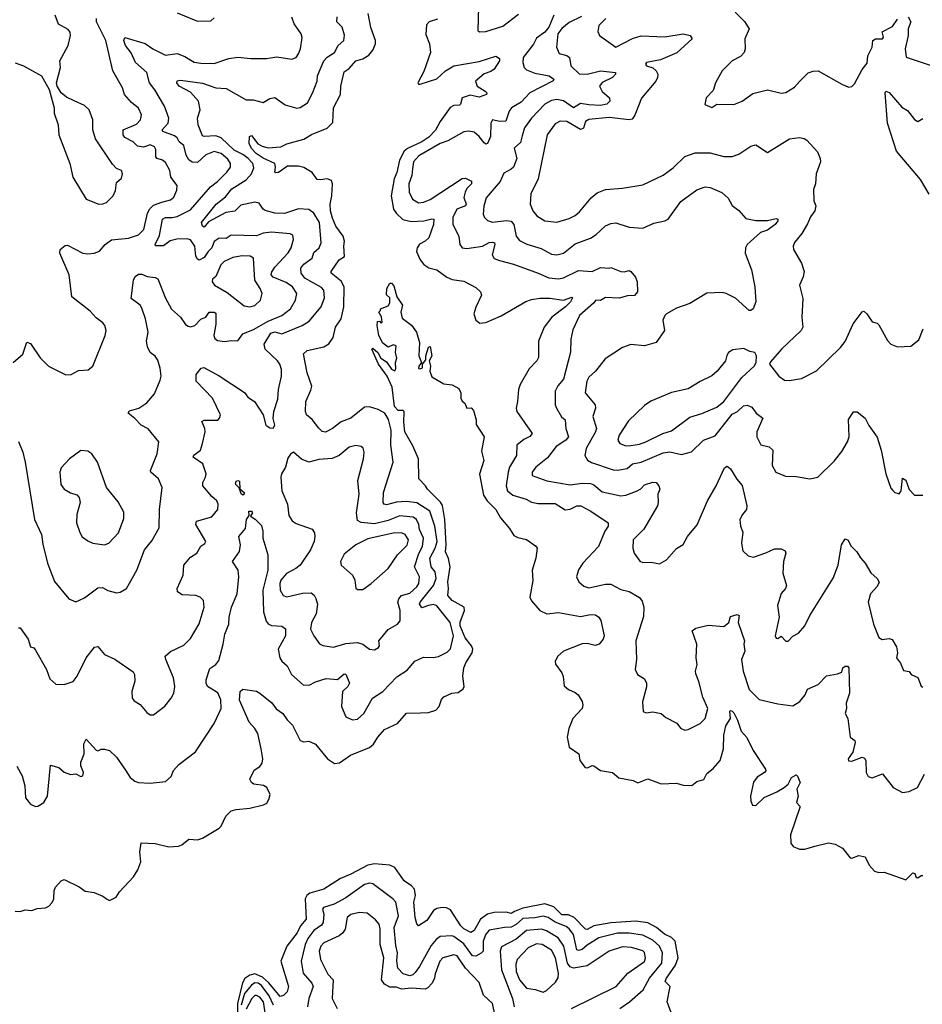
# Model space of a CAD drawing. Extents: x 1690054 to 1842981, y 782881 to 914114.
# Tile 327 of 656: x 1728112 to 1733462, y 885110 to 890949. Entities that reach past the tile are written whole.
import ezdxf

# ---------------------------------------------------------------- set-up
doc = ezdxf.new("R2010")
doc.units = 0

msp = doc.modelspace()

# ---------------------------------------------------------------- linework, layer by layer
at = {"layer": '0CON10XD'}
for points in [[(1730831.5, 891025), (1730827.5, 890885), (1730837, 890877), (1730875, 890878.6), (1730975, 890910), (1731068.7, 890981.3)], [(1728085, 890693.3), (1728134.4, 890674.4), (1728241.2, 890615), (1728286.7, 890535), (1728316.2, 890425), (1728316.2, 890395), (1728339.2, 890325), (1728344, 890265), (1728408.8, 890095), (1728426.7, 890015), (1728506.7, 889885), (1728580, 889855), (1728605, 889855.8), (1728625.5, 889864.5), (1728666.2, 889905), (1728679.2, 889935), (1728686.1, 889983.9), (1728715, 890008), (1728722, 890035), (1728715, 890054.4), (1728685, 890066), (1728662.1, 890092.1), (1728561.7, 890241.7), (1728544.5, 890294.5), (1728545.6, 890355), (1728524.3, 890415), (1728495, 890440.6), (1728435, 890468.1), (1728388.6, 890488.6), (1728356.7, 890515), (1728334.3, 890554.3), (1728330.8, 890575), (1728354.2, 890665), (1728349.4, 890705), (1728398.9, 890795), (1728412.9, 890855), (1728410.8, 890875), (1728399.7, 890889.7), (1728341.5, 890921.5), (1728322.5, 890975)], [(1728930.5, 888930.5), (1728915, 888954), (1728885.4, 888975.4), (1728868.7, 889008.7), (1728863.3, 889043.3), (1728872.5, 889095), (1728857.1, 889175), (1728835, 889238), (1728825, 889256.7), (1728773.1, 889295), (1728785.7, 889405), (1728795.7, 889425), (1728815, 889438.9), (1728835, 889439.5), (1728866.7, 889426.7), (1728915, 889420), (1728931.1, 889411.1), (1728976.8, 889296.8), (1729011.9, 889231.9), (1729065, 889183.7), (1729095, 889142.1), (1729110.4, 889130.4), (1729125, 889126.9), (1729149.4, 889135), (1729185, 889173.3), (1729215, 889185.6), (1729235, 889213.3), (1729265, 889214.6), (1729275, 889209.1), (1729273.4, 889143.4), (1729262.3, 889075), (1729268.3, 889058.3), (1729285, 889046.5), (1729325, 889040.5), (1729365, 889046.9), (1729405, 889044.3), (1729435, 889086.4), (1729498.1, 889111.9), (1729585, 889160.8), (1729665.5, 889195), (1729716.4, 889235), (1729746.4, 889285), (1729753.6, 889325), (1729729.6, 889365), (1729690.6, 889390.6), (1729615, 889421.6), (1729602.7, 889435), (1729606.9, 889453.1), (1729625, 889482.1), (1729703, 889567), (1729721.5, 889595), (1729734.4, 889645), (1729731.7, 889671.7), (1729715, 889678.5), (1729605, 889689.3), (1729555, 889682.9), (1729515, 889667.3), (1729365, 889670), (1729335, 889650.5), (1729295, 889653.1), (1729265, 889632.5), (1729250.3, 889595), (1729229.4, 889575), (1729205, 889537.5), (1729175, 889522.7), (1729165, 889528.1), (1729155.8, 889545.8), (1729149, 889605), (1729125, 889643.8), (1729105, 889649.3), (1729043.3, 889646.7), (1729002.8, 889637.2), (1728965, 889607), (1728917.3, 889607.3), (1728915.6, 889615.6), (1728941, 889669), (1728957.9, 889765), (1728975, 889776.5), (1729015, 889774.7), (1729045, 889781.4), (1729125, 889820.5), (1729242.7, 889957.3), (1729285, 889988.5), (1729340, 890045), (1729360.8, 890075), (1729362.2, 890095), (1729345, 890120.9), (1729305, 890154.2), (1729265, 890166.8), (1729215, 890146.6), (1729165, 890100.8), (1729135, 890104.2), (1729115, 890118.5), (1729097.6, 890145), (1729085, 890203.1), (1729057.8, 890225), (1729045, 890247.8), (1729029.2, 890259.2), (1728959.2, 890285), (1728955.7, 890295), (1728992, 890335), (1728996.4, 890365), (1728970.6, 890435), (1728913.4, 890533.4), (1728880.7, 890575), (1728865, 890635.5), (1728798.8, 890695), (1728772.8, 890752.8), (1728738.9, 890795), (1728729.5, 890825), (1728735, 890843.8), (1728855, 890806.9), (1728901.4, 890775), (1728975, 890739.2), (1729045, 890748.2), (1729090.7, 890730.7), (1729145, 890697.5), (1729185, 890690), (1729265, 890689.5), (1729351.5, 890718.5), (1729405, 890725.8), (1729482.2, 890717.8), (1729575, 890717.8), (1729635, 890727.8), (1729725, 890713.6), (1729750, 890725), (1729764.5, 890745.5), (1729775.6, 890775), (1729787, 890843), (1729779.2, 890865), (1729738.6, 890925), (1729725, 890963.3)], [(1728738, 886498), (1728767.5, 886455), (1728795, 886433.1), (1728815, 886425.7), (1728885, 886421.5), (1728975, 886432.1), (1729008.8, 886461.2), (1729023, 886497), (1729055, 886532), (1729153.7, 886606.3), (1729265.4, 886774.6), (1729305.7, 886864.3), (1729304.4, 886915), (1729286.4, 886956.4), (1729225.4, 886995), (1729216.9, 887015), (1729216.8, 887035), (1729238.9, 887101.1), (1729275, 887125.5), (1729291.3, 887148.7), (1729318.5, 887245), (1729327.7, 887305), (1729352.3, 887365), (1729353.5, 887405), (1729366.7, 887465), (1729400.5, 887545), (1729410.5, 887645), (1729406.9, 887685), (1729373.3, 887735), (1729414.1, 887795), (1729421.1, 887835), (1729411.4, 887885), (1729449.5, 887930.5), (1729455.6, 887984.4), (1729471.7, 888008.3), (1729470, 888035), (1729486.7, 888035), (1729492.5, 888025), (1729480, 888005), (1729507.7, 887987.7), (1729545, 887950), (1729553.1, 887915), (1729553.2, 887873.2), (1729583.1, 887775), (1729581.7, 887685), (1729552.5, 887565), (1729556.4, 887436.4), (1729572.9, 887382.9), (1729585.3, 887365.3), (1729605, 887356.1), (1729665, 887353.3), (1729686.4, 887336.4), (1729687.1, 887295), (1729644.6, 887215), (1729654.5, 887165), (1729665.6, 887145), (1729697.7, 887117.7), (1729722.2, 887065), (1729792, 887005), (1729827.6, 887002.4), (1729865, 887023.1), (1729927.4, 887042.6), (1729995, 887035.4), (1730035, 887068.9), (1730045, 887067.5), (1730066.2, 887015), (1730056, 886994), (1730024.4, 886965), (1730019.6, 886875), (1730045, 886814.2), (1730085, 886797.1), (1730115, 886801.4), (1730151.1, 886835), (1730203.1, 886925), (1730264.2, 886965), (1730347.7, 887052.3), (1730408.8, 887091.2), (1730454.5, 887145.5), (1730505, 887168.5), (1730563.7, 887166.3), (1730595, 887171.9), (1730645, 887198.9), (1730665, 887217.5), (1730682.3, 887295), (1730662.7, 887375), (1730585, 887472.8), (1730565, 887480), (1730534.2, 887475.8), (1730495, 887460.5), (1730482.4, 887485), (1730484.7, 887495), (1730565, 887593.3), (1730580.8, 887635), (1730574.8, 887675), (1730551, 887705), (1730542.8, 887755), (1730575.2, 887815), (1730586, 887854), (1730571.8, 887945), (1730543.1, 888035), (1730465, 888083.2), (1730405, 888091.8), (1730345, 888087), (1730285, 888072.5), (1730272.5, 888075), (1730265.6, 888085), (1730268.9, 888145), (1730326.2, 888325), (1730311.8, 888425), (1730312.7, 888515), (1730297, 888577), (1730275.6, 888615), (1730236.6, 888636.6), (1730185, 888653.5), (1730155, 888650.6), (1730073.6, 888586.4), (1730016.9, 888563.1), (1729965, 888523.5), (1729925, 888503.1), (1729905, 888507.5), (1729885, 888525.7), (1729845, 888577.1), (1729811.2, 888605), (1729805.6, 888625.6), (1729807.3, 888685), (1729838.3, 888751.7), (1729842.5, 888775), (1729815.4, 888855), (1729793.1, 888966.9), (1729815, 888987.1), (1729915, 889008.9), (1729945, 889025.7), (1729968.9, 889065), (1729984.5, 889125), (1730016.4, 889175), (1730032.2, 889245), (1730035.9, 889365), (1730017.6, 889397.6), (1729958.9, 889445), (1729958.1, 889455), (1730005, 889524), (1730036.2, 889543.8), (1730034, 889605), (1730036.4, 889635), (1730029.2, 889665), (1729985.8, 889725), (1729965, 889771.1), (1729954.4, 889815), (1729952.2, 889855), (1729961.8, 889905), (1729965.5, 889975), (1729959.2, 889995), (1729935, 890004.5), (1729895, 889998.2), (1729875, 890001.8), (1729845, 890042.1), (1729795, 890071.3), (1729765, 890081), (1729700.1, 890079.9), (1729645, 890043.3), (1729630.6, 890040.6), (1729624.2, 890045), (1729628.5, 890075), (1729624.3, 890095), (1729555, 890127.7), (1729514.2, 890155), (1729485.4, 890185), (1729472.9, 890215), (1729474.3, 890255.7), (1729485, 890261.2), (1729522.7, 890212.7), (1729548, 890198), (1729585, 890189.1), (1729658.8, 890195), (1729695, 890211.5), (1729795, 890240.4), (1729842.2, 890267.8), (1729935, 890305.7), (1729968.3, 890338.3), (1729971.9, 890425), (1730014.3, 890505), (1730014.7, 890555), (1730035, 890640), (1730065, 890660), (1730105, 890705.4), (1730145, 890716.9), (1730182, 890738), (1730205, 890767.5), (1730221.1, 890805), (1730220, 890825), (1730192.6, 890902.6), (1730178.2, 890985)], [(1729085, 887713.8), (1729125, 887762), (1729161.2, 887785), (1729185, 887827.5), (1729208.3, 887841.7), (1729216, 887855), (1729156.7, 887955), (1729160.4, 887975), (1729249.8, 888000.2), (1729287.1, 888045), (1729287.5, 888075), (1729280.8, 888095), (1729250.7, 888120.7), (1729198.2, 888185), (1729197.5, 888205), (1729213.1, 888235), (1729216.1, 888255), (1729196.8, 888315), (1729139.4, 888355), (1729144.2, 888365.8), (1729183.5, 888395), (1729194.4, 888435), (1729210.4, 888505), (1729208.9, 888525), (1729192, 888565), (1729205.8, 888574.2), (1729285.8, 888574.2), (1729296.7, 888585), (1729301.2, 888605), (1729255.3, 888705.3), (1729158, 888805), (1729157.5, 888845), (1729187, 888883), (1729203.6, 888886.4), (1729295, 888836.2), (1729445, 888738.9), (1729465, 888709.5), (1729503.9, 888683.9), (1729554.5, 888605), (1729570.8, 888545), (1729595, 888528), (1729615, 888526.7), (1729623.8, 888545), (1729614.2, 888584.2), (1729617.8, 888625), (1729642.4, 888697.6), (1729645.6, 888755), (1729663.1, 888835), (1729663.1, 888875), (1729653.3, 888905), (1729638.9, 888925), (1729567.1, 888995), (1729560, 889025), (1729600.1, 889089.9), (1729625, 889096.7), (1729665, 889086.2), (1729785.7, 889134.3), (1729828.2, 889161.8), (1729898.5, 889245), (1729918.3, 889298.3), (1729913.8, 889345), (1729900.2, 889360.2), (1729802.3, 889415), (1729779.5, 889445), (1729778.1, 889475), (1729795, 889499.4), (1729844.6, 889535), (1729855, 889568.9), (1729887.1, 889595), (1729898.5, 889625), (1729888.1, 889745), (1729855, 889801.1), (1729825, 889822.7), (1729765, 889826.6), (1729680.8, 889799.2), (1729625, 889801.5), (1729567, 889817), (1729554.2, 889825), (1729531.3, 889861.3), (1729506.1, 889866.1), (1729422, 889848), (1729386.2, 889813.8), (1729334.6, 889805.4), (1729230.5, 889749.5), (1729205, 889718), (1729194.5, 889725), (1729189.4, 889745), (1729275.4, 889855), (1729331.4, 889898.6), (1729369.6, 889945), (1729455, 889999.7), (1729485.9, 890035), (1729499.3, 890069.3), (1729494.1, 890095), (1729465.3, 890125), (1729435, 890148.7), (1729382.2, 890175), (1729305, 890248.6), (1729275, 890259.3), (1729205.5, 890255.5), (1729195, 890260), (1729168.9, 890325), (1729165.6, 890365), (1729180.8, 890415), (1729170.9, 890465), (1729125, 890518.9), (1729056.7, 890555), (1729043.5, 890575), (1729044.4, 890585.6), (1729065, 890589.4), (1729195, 890572.9), (1729275, 890545.3), (1729335, 890540.9), (1729455, 890473.6), (1729495, 890473.5), (1729555, 890457.5), (1729595, 890480.8), (1729625, 890487.5), (1729685, 890444), (1729754.4, 890424.4), (1729775, 890427.1), (1729817.1, 890455), (1729848, 890512), (1729874.3, 890585), (1729877.5, 890615), (1729914.7, 890705), (1729933.8, 890726.2), (1729977.8, 890755), (1730000, 890795), (1730032.2, 890825), (1730037, 890857), (1730022.9, 890905), (1729991.6, 890935), (1729993.6, 890965)], [(1729045, 890990), (1729165, 890940.8), (1729245, 890942.5), (1729265, 890960)], [(1731277.5, 890975), (1731247.6, 890905), (1731224.7, 890875.3), (1731175, 890838.2), (1731156.9, 890803.1), (1731096.9, 890725), (1731093.7, 890695), (1731101.3, 890665), (1731115, 890650.4), (1731165, 890631.2), (1731250, 890615), (1731277.5, 890595), (1731274.2, 890585.8), (1731135.9, 890514.1), (1731085, 890459.7), (1731026.4, 890425), (1731013.7, 890406.3), (1730993.9, 890346.1), (1730955, 890344), (1730915, 890354), (1730905.4, 890334.6), (1730901.5, 890255), (1730885, 890213.8), (1730875, 890210), (1730865, 890218.1), (1730835.7, 890255.7), (1730805, 890280.7), (1730775, 890287.5), (1730745, 890283.8), (1730649.9, 890230.1), (1730605, 890214.1), (1730478.3, 890141.7), (1730445.3, 890105), (1730440.4, 890065), (1730435.2, 890025), (1730419.2, 889975), (1730420.7, 889925), (1730440.5, 889885), (1730475, 889863.4), (1730505, 889865.9), (1730545, 889881.6), (1730735, 890007.1), (1730755, 890008.5), (1730790.7, 889990.7), (1730790.3, 889975), (1730763.1, 889946.9), (1730752.6, 889925), (1730745.3, 889894.7), (1730757.3, 889855), (1730754.8, 889845.2), (1730702.8, 889825), (1730678.7, 889775), (1730679.6, 889735), (1730715.4, 889665), (1730720.6, 889615), (1730734, 889595), (1730761.8, 889591.8), (1730855, 889604.7), (1730895, 889627.7), (1730915, 889630), (1730925.5, 889625.5), (1730928.9, 889615), (1730913.3, 889555), (1730925, 889533.3), (1730955, 889520), (1731039.5, 889499.5), (1731185.9, 889445.9), (1731247.8, 889417.8), (1731305, 889411.1), (1731335, 889418.8), (1731425, 889462.3), (1731505, 889456.2), (1731555, 889478.2), (1731605.6, 889474.4), (1731615, 889480), (1731675, 889454.5), (1731695, 889452.7), (1731725, 889460.4), (1731735, 889455.4), (1731761.8, 889421.8), (1731771.9, 889395), (1731773.6, 889335), (1731756.9, 889313.1), (1731715, 889311.8), (1731665, 889296.7), (1731585, 889300.9), (1731555, 889284.3), (1731526, 889286), (1731512.7, 889267.3), (1731429.4, 889195), (1731389.8, 889110.2), (1731379.6, 889055), (1731376.9, 888976.9), (1731335, 888816.2), (1731302.3, 888777.7), (1731286.5, 888745), (1731286.7, 888665), (1731294.6, 888644.6), (1731323.1, 888593.1), (1731345.5, 888575), (1731348.9, 888525), (1731364.4, 888475), (1731349.4, 888455), (1731292, 888418), (1731239.9, 888350.1), (1731171.1, 888295), (1731150, 888265), (1731148.8, 888245), (1731236.7, 888215), (1731375, 888189.7), (1731445, 888200.9), (1731495, 888198.4), (1731515, 888190), (1731565, 888149.3), (1731675, 888126.1), (1731705, 888129.6), (1731768, 888152), (1731793.1, 888166.9), (1731815, 888191.2), (1731865, 888206.6), (1731884.7, 888204.7), (1731900.5, 888185), (1731905.6, 888165), (1731893.5, 888135), (1731897.3, 888085), (1731893.1, 888065), (1731811.8, 887928.2), (1731771.1, 887888.9), (1731747.5, 887865), (1731746, 887815), (1731754.3, 887784.3), (1731788.3, 887738.3), (1731805, 887730.8), (1731855, 887732.5), (1731905, 887722), (1731946.7, 887745), (1732005, 887812), (1732045, 887836.2), (1732070, 887885), (1732127.4, 887952.6), (1732188.2, 888095), (1732240.4, 888185), (1732288.8, 888291.2), (1732305, 888301.2), (1732325, 888286.2), (1732363.6, 888223.6), (1732395, 888186.2), (1732421.5, 888065), (1732420, 888045), (1732395.5, 888015), (1732381.2, 887985), (1732384.4, 887945), (1732399.1, 887909.1), (1732389.4, 887845), (1732398.5, 887798.5), (1732429.7, 887769.7), (1732462.2, 887762.2), (1732535, 887786.2), (1732585, 887810.5)], [(1731442.4, 890967.6), (1731368.9, 890931.1), (1731325, 890897.1), (1731301.8, 890865), (1731292.7, 890785), (1731308.8, 890748.8), (1731355, 890736.2), (1731370.5, 890725), (1731379.2, 890675), (1731428, 890628), (1731475, 890624.8), (1731555, 890644.7), (1731643.8, 890635), (1731642.9, 890625), (1731625.5, 890605), (1731563.4, 890576.6), (1731547.7, 890555), (1731565, 890522.9), (1731607.1, 890485), (1731610.6, 890465), (1731592.9, 890447.1), (1731555, 890440), (1731485, 890443.3), (1731435, 890452.6), (1731395, 890426), (1731335, 890466.8), (1731295, 890475.2), (1731265, 890470), (1731225, 890447.2), (1731146.2, 890365), (1731103.6, 890306.4), (1731089.5, 890259.5)], [(1732353.6, 890993.6), (1732408.3, 890938.3), (1732435.8, 890895), (1732410, 890835), (1732412, 890775), (1732406, 890755), (1732385, 890730.8), (1732335, 890704), (1732275.5, 890644.5), (1732235.8, 890575), (1732222, 890528), (1732180, 890485), (1732172.5, 890445), (1732215, 890427.5), (1732245, 890446.7), (1732345, 890445.8), (1732393.3, 890465), (1732458.3, 890511.7), (1732543.6, 890533.6), (1732625, 890513.3), (1732653, 890517), (1732705, 890548.8), (1732735.5, 890584.5), (1732785, 890632.5), (1732815, 890644.2), (1732845, 890645.8), (1732985.7, 890565.7), (1733025, 890549.2), (1733045, 890552), (1733060.9, 890569.1), (1733105, 890652.5), (1733135, 890690), (1733138.5, 890735), (1733165.5, 890785), (1733168.5, 890825), (1733185, 890834.7), (1733226.2, 890835), (1733232.9, 890845), (1733225, 890876.2), (1733285, 890907.5), (1733315, 890952.5)], [(1733379.2, 890965), (1733393.1, 890935), (1733378.8, 890895), (1733378.8, 890855), (1733361.1, 890775), (1733366.4, 890726.4), (1733520, 890675)], [(1728953.4, 889866.6), (1729005, 889880.8), (1729024.7, 889895.3), (1729042.4, 889937.6), (1729044.4, 889965), (1729007.5, 890015), (1729002.5, 890055), (1728975, 890101.9), (1728957.5, 890115), (1728925.8, 890125), (1728918.2, 890135), (1728918.5, 890178.5), (1728911.1, 890195), (1728885, 890206.3), (1728845, 890193.2), (1728809.3, 890199.3), (1728783.7, 890223.7), (1728735, 890250.8), (1728724.1, 890265), (1728724.8, 890295.2), (1728805, 890329.6), (1728827.5, 890355), (1728834.4, 890385), (1728815, 890424.4), (1728775, 890457.8), (1728732.5, 890505), (1728720.5, 890545), (1728664.5, 890644.5), (1728622.5, 890825), (1728566.6, 890935), (1728566.8, 890955)], [(1730587.7, 890952.3), (1730538.1, 890935), (1730522.8, 890917.2), (1730520.1, 890860.1), (1730541.1, 890805), (1730547.5, 890755), (1730507.7, 890642.3), (1730471.4, 890575), (1730475, 890566.7), (1730486, 890566), (1730585, 890597.1), (1730635, 890646), (1730685, 890674), (1730835, 890701.5), (1730935, 890731.4), (1730955, 890717.8), (1730956.4, 890705), (1730924.6, 890655), (1730905, 890641.2), (1730865, 890626.9), (1730814.3, 890585), (1730823.8, 890553.8), (1730871.2, 890525), (1730881.2, 890515), (1730878, 890505), (1730835, 890489.2), (1730781.1, 890501.1), (1730733.8, 890486.2), (1730725, 890447.5), (1730718.5, 890441.5), (1730685, 890438.9), (1730662.8, 890427.2), (1730604.5, 890345.5), (1730576.3, 890293.7), (1730537.3, 890252.7), (1730495, 890224), (1730409.7, 890185), (1730391.2, 890168.8), (1730363.7, 890115), (1730346.8, 890043.2), (1730330.5, 890005), (1730313.5, 889905), (1730328.1, 889825), (1730345, 889799.6), (1730383.6, 889763.6), (1730435, 889752.6), (1730507.5, 889755), (1730555, 889768.6), (1730566, 889765), (1730565, 889733.3), (1730537.5, 889655), (1730515.6, 889635), (1730482.3, 889617.7), (1730467.6, 889595), (1730464.2, 889574.3), (1730485.5, 889525), (1730507.3, 889497.3), (1730537.4, 889477.4), (1730585, 889464.4), (1730642.7, 889422.7), (1730675, 889408.6), (1730745, 889398.6), (1730815, 889361.4), (1730844, 889335), (1730849.2, 889315), (1730815, 889243.3), (1730804.3, 889205), (1730815, 889167.5), (1730839.3, 889149.3), (1730875, 889153.1), (1730965, 889192.1), (1731112.6, 889277.4), (1731145, 889290), (1731195, 889298), (1731255, 889297.1), (1731335, 889285.9), (1731385, 889302.5), (1731388.8, 889298.8), (1731376.9, 889275), (1731347.5, 889245), (1731266, 889185), (1731220, 889125), (1731186.8, 889043.2), (1731187.8, 888945), (1731177.1, 888925), (1731131.6, 888878.4), (1731078.6, 888785), (1731067.5, 888755), (1731063.3, 888685), (1731054.5, 888645), (1731058.5, 888625), (1731149.4, 888495), (1731135, 888477.8), (1731100.6, 888459.4), (1731057.8, 888425), (1731057.5, 888365), (1731015.9, 888295), (1731006.3, 888265), (1730994.6, 888185), (1731003.8, 888155), (1731035, 888128.2), (1731114.2, 888105), (1731145, 888086.8), (1731185, 888078.9), (1731285, 888079.1), (1731345, 888041.8), (1731375, 888047.1), (1731415, 888066.2), (1731438.8, 888065), (1731497.1, 888035), (1731600.8, 887965), (1731599.5, 887945), (1731579.5, 887915), (1731543.3, 887825), (1731448.9, 887725), (1731423.7, 887686.3), (1731412.5, 887645), (1731425.5, 887615.5), (1731455, 887589.4), (1731485, 887580.5), (1731585, 887601.5), (1731615, 887600.8), (1731675, 887569.6), (1731725, 887558.5), (1731785, 887521.4), (1731801.4, 887501.4), (1731812.1, 887465), (1731810.2, 887409.8), (1731763.6, 887265), (1731768.6, 887155), (1731760, 887095), (1731774.2, 887065), (1731815, 887040.5), (1731828, 887015), (1731827.3, 886992.7), (1731803.9, 886903.9), (1731807, 886847), (1731825, 886838.8), (1731865, 886844), (1731915, 886833.8), (1731941.7, 886811.7), (1732007.3, 886777.3), (1732028.3, 886748.3), (1732055, 886736.2), (1732075, 886738.8), (1732145, 886776), (1732174.2, 886805), (1732191.1, 886865), (1732161.1, 886931.1), (1732137.5, 887025), (1732118.9, 887068.9), (1732117.1, 887085), (1732127.8, 887125), (1732120.9, 887165), (1732125.6, 887245), (1732098.7, 887325), (1732120.5, 887339.5), (1732192.6, 887357.4), (1732285, 887350.9), (1732314.3, 887375), (1732325, 887409.2), (1732365, 887421.2), (1732376, 887416), (1732370.9, 887375), (1732408.9, 887265), (1732403.3, 887245), (1732410.5, 887205), (1732390, 887155), (1732400.8, 887085), (1732436, 886976), (1732495, 886917.1), (1732605, 886891.4), (1732695, 886880), (1732735.8, 886905), (1732767.5, 886945), (1732781.3, 886978.7), (1732845, 887005.8), (1732895, 887058.8), (1732959.7, 887069.7), (1732985, 887080), (1732991.1, 887105), (1733004, 887115), (1733018.8, 887115), (1733026.4, 887105), (1733030, 886955), (1733011.5, 886895), (1733012.3, 886865), (1733004.4, 886834.4), (1733020, 886805), (1733034, 886695), (1733062.5, 886675), (1733063.3, 886663.3), (1733050, 886605), (1733022.9, 886565), (1733025, 886553.3), (1733045, 886552.5), (1733105, 886576.2), (1733119.2, 886569.2), (1733128, 886555), (1733130, 886485), (1733140.5, 886460.5), (1733165, 886453.8), (1733225.9, 886475.9), (1733290, 886395), (1733345, 886366.2), (1733385, 886371.2), (1733433.3, 886395), (1733475, 886473.8)], [(1731586.9, 890955), (1731545.6, 890915), (1731538.3, 890878.3), (1731548, 890855), (1731645, 890785.8), (1731745, 890837.8), (1731795, 890852.2), (1731935, 890846.9), (1732045, 890864.3), (1732086.7, 890855), (1732098.8, 890835), (1732007.9, 890752.1), (1731909.6, 890710.4), (1731826.7, 890695), (1731821.2, 890685), (1731827.5, 890675), (1731865, 890663.8), (1731883.8, 890645), (1731893.8, 890625), (1731892, 890605), (1731882, 890585), (1731797.2, 890482.8), (1731757.2, 890382.8), (1731741.3, 890358.7), (1731725, 890355.3), (1731605, 890368.5), (1731485, 890355.9), (1731465.8, 890344.2), (1731454.5, 890305), (1731435, 890297.5), (1731355, 890344.6), (1731315, 890347.3), (1731285, 890331.4), (1731237.5, 890265), (1731184.5, 890005), (1731141.9, 889915), (1731136.7, 889855), (1731153.5, 889815), (1731177.1, 889785), (1731225, 889755.7), (1731295, 889747.8), (1731369.5, 889769.5)], [(1733503, 889913), (1733451.8, 890001.8), (1733309.5, 890169.5), (1733254.8, 890335), (1733242.2, 890515), (1733246.1, 890523.9), (1733265, 890517.1), (1733340.5, 890430.5), (1733375, 890410.9), (1733415, 890356.9), (1733435, 890344.2), (1733465, 890362.9)], [(1731089.5, 890259.5), (1731079.7, 890220.3), (1731043.7, 890186.3), (1731058.5, 890125), (1731037.9, 890075), (1731025, 890061.5), (1730980.6, 890039.4), (1730960.2, 889989.8), (1730877.4, 889892.6), (1730863.6, 889843.6), (1730858.9, 889795), (1730866.9, 889775), (1730885, 889756.9), (1730915, 889747.3), (1730995, 889757.3), (1731025, 889754.4), (1731041.5, 889735), (1731054.6, 889665), (1731075, 889639.2), (1731117.4, 889617.4), (1731202.3, 889592.3), (1731265, 889558.7), (1731295, 889554.1), (1731335.6, 889565), (1731405, 889620.4), (1731495, 889652.5), (1731529.4, 889675), (1731585, 889725.6), (1731615, 889740.6), (1731645, 889744.4), (1731725, 889717.5), (1731805, 889712.5), (1731871.2, 889741.2), (1731935, 889755.8), (1731955, 889766), (1732029.8, 889870.2), (1732125, 889939.4), (1732175, 889956.9), (1732205, 889953.3), (1732274.5, 889924.5), (1732310.3, 889890.3), (1732335, 889846.2), (1732375, 889816.2), (1732415, 889770), (1732475, 889758.2), (1732545, 889758.6), (1732595, 889770.6), (1732605, 889766.2), (1732605.5, 889755), (1732589.1, 889735), (1732545, 889701.1), (1732503.7, 889686.3), (1732424.4, 889615), (1732414.4, 889595), (1732412.9, 889565), (1732450.4, 889465), (1732468.5, 889365), (1732474.4, 889275), (1732459.2, 889235), (1732445, 889224.2), (1732435, 889224.3), (1732355, 889296.9), (1732300, 889325), (1732275, 889330.8), (1732185, 889326), (1732083.3, 889265), (1732005, 889237.5), (1731946.7, 889205), (1731935.8, 889194.2), (1731924.1, 889165.9), (1731933.8, 889105), (1731885, 889033.8), (1731815, 889014.4), (1731735, 889023.1), (1731685, 889004.2), (1731583, 888937), (1731525.8, 888865), (1731485, 888828.8), (1731474.4, 888805), (1731464.2, 888735), (1731522.9, 888665), (1731524.3, 888645), (1731509.4, 888595), (1731530.5, 888525), (1731525.4, 888505), (1731468.9, 888405), (1731461.1, 888365), (1731477, 888337), (1731501.9, 888321.9), (1731628.8, 888278.8), (1731655, 888277.3), (1731712.9, 888287.1), (1731745, 888315.2), (1731795.6, 888324.4), (1731925, 888379.6), (1731965, 888385.4), (1732035, 888371.1), (1732094.5, 888385.5), (1732165, 888455.6), (1732235, 888480), (1732335, 888609.2), (1732365.6, 888625), (1732401.3, 888658.7), (1732423.4, 888663.4), (1732451.7, 888651.7), (1732478, 888615), (1732516.4, 888586.4), (1732481.9, 888505), (1732481.4, 888475), (1732505, 888428), (1732555, 888415.7), (1732575.8, 888395), (1732571.4, 888305), (1732593.8, 888265), (1732651.2, 888241.2), (1732715, 888239.2), (1732795, 888226.2), (1732842.5, 888235), (1732939.8, 888330.2), (1732985, 888388.8), (1733017.8, 888445), (1733027.8, 888475), (1733025, 888577.5), (1733055, 888622.5), (1733075, 888622.5), (1733123.8, 888585), (1733145, 888542.5), (1733193.6, 888473.6), (1733218, 888395), (1733246, 888255), (1733275, 888170), (1733287, 888157), (1733300, 888145), (1733325, 888137.5), (1733335.8, 888155), (1733345, 888230), (1733365, 888217.5), (1733385, 888162.5), (1733415, 888130), (1733465, 888130)], [(1731369.5, 889769.5), (1731403.4, 889786.6), (1731430.8, 889809.2), (1731498.7, 889891.3), (1731535, 889922.5), (1731585, 889941.2), (1731685, 889949.1), (1731805, 889968.5), (1731925, 890027.1), (1731985, 890070.6), (1732055, 890137.8), (1732115, 890160), (1732205, 890160), (1732285, 890136.9), (1732335, 890136.9), (1732375, 890150.6), (1732445, 890198.6), (1732475, 890205.8), (1732545, 890161.9), (1732675, 890241.5), (1732735, 890250), (1732762.5, 890245), (1732777.5, 890235), (1732841.2, 890165), (1732856.7, 890125), (1732858, 890105), (1732848.8, 890078.8), (1732832.5, 890035), (1732828.8, 889975), (1732817.7, 889942.3), (1732820, 889875), (1732830, 889845), (1732825.8, 889815), (1732799.8, 889780.2), (1732782.3, 889737.7), (1732748.3, 889681.7), (1732705, 889626.7), (1732696.2, 889605), (1732698.8, 889585), (1732745.6, 889505.6), (1732760.8, 889455), (1732755.7, 889424.3), (1732734.3, 889375), (1732754.3, 889295), (1732747.5, 889185), (1732754, 889125), (1732743.8, 889105), (1732626.9, 888995), (1732561.2, 888918.8), (1732556.2, 888905), (1732611.9, 888835), (1732645, 888811.9), (1732675, 888808.1), (1732745, 888820.6), (1732835, 888867.1), (1732977.8, 889005), (1733005, 889040.8), (1733051.9, 889145), (1733105, 889216.7), (1733115, 889220), (1733133.3, 889205), (1733165, 889156.7), (1733195, 889148.8), (1733205, 889138.8), (1733255, 889045.7), (1733275, 889024.4), (1733315, 889008), (1733395, 889013.3), (1733440.5, 889049.5), (1733466.2, 889115)], [(1728073.8, 888915), (1728130, 888965), (1728155, 889036.2), (1728175, 889028), (1728233.8, 888943.8), (1728283.1, 888893.1), (1728385, 888842.5), (1728416.7, 888845), (1728460.9, 888869.1), (1728518.3, 888871.7), (1728545, 888894), (1728618.2, 889075), (1728624.4, 889105), (1728616.9, 889135), (1728605, 889150.8), (1728565, 889180.8), (1728529.6, 889219.6), (1728420, 889305), (1728405.7, 889435), (1728349.2, 889565), (1728350.8, 889585), (1728381.3, 889608.7), (1728395, 889611.4), (1728485, 889564.5), (1728515, 889560), (1728552.5, 889565), (1728585, 889575.7), (1728617.8, 889615), (1728655, 889642.7), (1728757.3, 889652.7), (1728815, 889672.7), (1728847.3, 889705), (1728869.2, 889800.8), (1728883.2, 889826.8), (1728905, 889848.8), (1728953.4, 889866.6)], [(1729475, 889245.6), (1729505, 889254.4), (1729539.2, 889285), (1729549.4, 889325), (1729538.1, 889355), (1729505.4, 889405), (1729497.5, 889535), (1729476.9, 889546.9), (1729430.8, 889549.2), (1729375, 889537.7), (1729324.3, 889515), (1729304.5, 889495), (1729275, 889426.2), (1729255, 889410), (1729253.3, 889395), (1729266.7, 889375), (1729341.6, 889331.6), (1729442.8, 889252.8), (1729475, 889245.6)], [(1730516.4, 888183.6), (1730478.6, 888225), (1730475.5, 888345), (1730442.5, 888422.5), (1730395, 888504.4), (1730387.8, 888562.2), (1730390, 888625), (1730385, 888630.6), (1730355, 888631.7), (1730334.2, 888655), (1730319.2, 888769.2), (1730290, 888835), (1730238.1, 888905), (1730200, 888995), (1730205, 889000), (1730233.8, 888975), (1730251.9, 888941.9), (1730285, 888918.8), (1730315, 888877.1), (1730335, 888866.7), (1730342, 888878), (1730338.8, 888915), (1730347.8, 888942.2), (1730339.2, 888975), (1730344, 889014), (1730325, 889020), (1730295, 889006.7), (1730265, 889030), (1730240, 889075), (1730230, 889135), (1730231.7, 889158.3), (1730245, 889160), (1730255, 889150), (1730260, 889155), (1730257, 889187), (1730240, 889215), (1730250, 889225), (1730250, 889235), (1730295, 889252.5), (1730305, 889270), (1730305, 889300), (1730286.7, 889316.7), (1730287.1, 889355), (1730305, 889386.7), (1730315, 889386.7), (1730329.6, 889369.6), (1730346.9, 889305), (1730381.1, 889255), (1730370.8, 889215), (1730378.3, 889178.3), (1730435, 889137.5), (1730463.8, 889095), (1730482.5, 889035), (1730476.7, 888955), (1730492.5, 888915), (1730477.5, 888895), (1730475, 888880), (1730485, 888877.5), (1730500, 888885), (1730500, 888905), (1730519.3, 888930.7), (1730519.2, 888955), (1730534.2, 889005.8), (1730545, 889010), (1730555.6, 888955), (1730538.8, 888925), (1730547.1, 888895), (1730542.9, 888865), (1730555, 888831.2), (1730625, 888790), (1730675, 888783.3), (1730715, 888762.5), (1730726.7, 888735), (1730726.7, 888705), (1730735, 888687.5), (1730750, 888675), (1730762.5, 888645), (1730787, 888647), (1730801.7, 888631.7), (1730817.5, 888575), (1730818.3, 888548.3), (1730864.2, 888474.2), (1730849.2, 888389.2), (1730862.5, 888335), (1730837.3, 888252.7), (1730860, 888130), (1730882.5, 888095), (1730935, 888044.2), (1730961.4, 887995), (1731015, 887931.2), (1731040.3, 887890.3), (1731065, 887877.5), (1731115, 887866.7), (1731169.3, 887829.3), (1731180, 887815), (1731171.2, 887755), (1731150, 887685), (1731152.7, 887622.7), (1731135.6, 887525), (1731145, 887502), (1731195, 887446), (1731235.6, 887425.6), (1731305, 887433.6), (1731435, 887409.5), (1731495, 887420.6), (1731525, 887418.9), (1731545, 887405.7), (1731556.7, 887385), (1731575.6, 887294.4), (1731570, 887275), (1731546, 887245), (1731521.9, 887238.1), (1731475, 887249.1), (1731445, 887248.2), (1731335.8, 887205), (1731301.9, 887175), (1731285.8, 887145), (1731287.3, 887127.3), (1731325, 887076.2), (1731333.2, 887053.2), (1731339.1, 886999.1), (1731365, 886975.8), (1731405, 886959.2), (1731421.2, 886945), (1731446.7, 886905), (1731450, 886885), (1731446, 886865), (1731391.4, 886805), (1731367.1, 886745), (1731356.7, 886693.3), (1731368.8, 886635), (1731425.7, 886595.7), (1731431.8, 886555), (1731464.4, 886514.4), (1731476.8, 886513.2), (1731505, 886526), (1731515, 886523.8), (1731555, 886495.8), (1731625, 886483.8), (1731662.5, 886452.5), (1731747.5, 886437.5), (1731775, 886424), (1731835, 886447.1), (1731915, 886416.9), (1732005, 886421.4), (1732045, 886409.2), (1732095, 886407.5), (1732125, 886431.4), (1732166.2, 886443.8), (1732185, 886478.6), (1732222.3, 886507.7), (1732263.7, 886556.3), (1732282.7, 886625), (1732285.3, 886705.3), (1732298.4, 886761.6), (1732325.6, 886805), (1732321.7, 886848.3), (1732325, 886852.5), (1732335, 886848.8), (1732345, 886838.8), (1732367.5, 886795), (1732388.8, 886728.8), (1732422, 886692), (1732458.9, 886615), (1732532.5, 886505), (1732534.2, 886495), (1732525.8, 886485), (1732483.3, 886456.7), (1732461.8, 886428.2), (1732444.6, 886344.6), (1732445.6, 886315), (1732455, 886291.2), (1732475, 886288.8), (1732523.9, 886336.1), (1732600.5, 886369.5), (1732644.1, 886395.9), (1732667.5, 886415), (1732686.7, 886455), (1732715, 886470), (1732723, 886463), (1732737.5, 886425), (1732718.8, 886385), (1732725.6, 886345), (1732716.2, 886306.2), (1732735.7, 886285.7), (1732736.6, 886276.6), (1732680, 886115), (1732682, 886065), (1732695.9, 886045.9), (1732735, 886030), (1732765, 886030.8), (1732825, 886047.8), (1732905, 886067.5), (1732945, 886058.9), (1732988, 886035), (1733035, 885978.8), (1733045, 885976), (1733085, 885992.5), (1733124.3, 885984.3), (1733146.2, 885935), (1733179.4, 885899.4), (1733205, 885892.5), (1733235, 885894), (1733365, 885847.5), (1733405, 885888.8), (1733417.5, 885885), (1733425, 885862.5), (1733435, 885860), (1733455, 885874), (1733465, 885874.3)], [(1731705, 888421.9), (1731735, 888423.5), (1731785, 888430.9), (1731824, 888445), (1731924.8, 888495.2), (1731975, 888511.5), (1732085, 888591.8), (1732155, 888612.8), (1732245, 888650.3), (1732285, 888685.4), (1732392.4, 888827.6), (1732466, 888895), (1732476.7, 888915), (1732480, 888955), (1732470, 888975), (1732440.3, 888980.3), (1732405, 888999.2), (1732339.5, 888990.5), (1732313.8, 888975), (1732302.7, 888957.3), (1732295.8, 888925), (1732246.4, 888863.6), (1732215, 888835.8), (1732145, 888803.1), (1732075, 888760.5), (1731975, 888738.1), (1731852.7, 888687.3), (1731815, 888661.4), (1731720.8, 888569.3), (1731665.6, 888485), (1731658.1, 888455), (1731670, 888435), (1731705, 888421.9)], [(1728105, 888446.7), (1728130.8, 888385), (1728144, 888325), (1728200, 887985), (1728241.2, 887895), (1728248.6, 887838.6), (1728277.5, 887725), (1728317.6, 887617.6), (1728403.8, 887515), (1728445, 887496.2), (1728495, 887520.6), (1728575, 887580.5), (1728602.2, 887582.2), (1728635, 887563.3), (1728685, 887549.2), (1728706.8, 887553.2), (1728745, 887576.2), (1728805.6, 887684.4), (1728851.2, 887805), (1728895, 887858), (1728939.1, 887935), (1728940.9, 888045), (1728957.1, 888175), (1728935, 888226.7), (1728888.8, 888265), (1728888, 888275), (1728925.8, 888375), (1728935.7, 888445.7), (1728873.2, 888523.2), (1728831.2, 888545), (1728795, 888584.3), (1728753.8, 888615), (1728761.7, 888628.3), (1728817.5, 888645), (1728865, 888676.7), (1728910.3, 888729.7), (1728945, 888811.2), (1728949.6, 888835), (1728945, 888882.5), (1728930.5, 888930.5)], [(1728615, 887833.8), (1728640.8, 887845), (1728697.9, 887905), (1728728.6, 887991.4), (1728729.1, 888029.1), (1728695, 888089.4), (1728626, 888175), (1728572, 888325), (1728540, 888375), (1728515, 888390), (1728475, 888393.3), (1728407.5, 888345), (1728358, 888292), (1728349.6, 888265), (1728355, 888193.3), (1728375, 888164.2), (1728412.1, 888142.1), (1728451.2, 888131.2), (1728464, 888115), (1728470, 888085), (1728451.2, 888015), (1728447.7, 887965), (1728467.6, 887907.6), (1728482.7, 887882.7), (1728515, 887857.5), (1728545, 887844.5), (1728615, 887833.8)], [(1730215, 887211.9), (1730239.2, 887225), (1730244.2, 887235), (1730240.8, 887265), (1730295, 887332), (1730351.2, 887365), (1730366.7, 887383.3), (1730366.2, 887445), (1730353.3, 887495), (1730358.2, 887515), (1730375, 887533.2), (1730425, 887547.8), (1730465.4, 887585), (1730477.3, 887605), (1730481.1, 887645), (1730452.7, 887705), (1730476.8, 887783.2), (1730499.8, 887825), (1730506.2, 887875), (1730482.4, 887925), (1730477.5, 887955), (1730464.1, 887984.1), (1730445, 887999.1), (1730365, 888007.3), (1730295, 887978.4), (1730215, 887959.8), (1730135, 887967.3), (1730115, 887978.5), (1730108.9, 888025), (1730123.3, 888135), (1730115.7, 888215.7), (1730148.9, 888345), (1730154.3, 888385), (1730147.8, 888407.8), (1730135, 888418), (1730105, 888423.1), (1730065, 888414.4), (1730006.2, 888363.8), (1729964, 888346), (1729885, 888340.4), (1729825, 888323.9), (1729781.8, 888341.8), (1729735, 888383.8), (1729717.3, 888372.7), (1729700.6, 888349.4), (1729686.4, 888295), (1729664.3, 888255), (1729660.6, 888235), (1729665.7, 888155), (1729700, 888075), (1729707.9, 888007.9), (1729727.8, 887977.8), (1729750.7, 887960.7), (1729845, 887928), (1729860, 887905), (1729861.4, 887885), (1729856.4, 887855), (1729835.4, 887805), (1729773.4, 887715), (1729748.9, 887695), (1729692.4, 887665), (1729660, 887625), (1729653.3, 887605), (1729655.4, 887565.4), (1729673.5, 887535), (1729695, 887525.4), (1729787.6, 887547.6), (1729839.5, 887549.5), (1729856.9, 887536.9), (1729867.3, 887517.3), (1729876.3, 887483.7), (1729869.2, 887425), (1729841.1, 887375), (1729835.4, 887335.4), (1729854.5, 887295), (1729888.2, 887248.2), (1729908.6, 887238.6), (1729971.3, 887228.7), (1730045, 887249.2), (1730115, 887255.4), (1730145.9, 887245.9), (1730185, 887216), (1730215, 887211.9)], [(1729435, 888129.4), (1729425, 888137.5), (1729412.3, 888172.3), (1729391.2, 888195), (1729395, 888212.9), (1729405, 888216.2), (1729415, 888211.2), (1729417.5, 888167.5), (1729442.2, 888145), (1729442.5, 888135), (1729435, 888129.4)], [(1728085, 885662), (1728115, 885661.2), (1728145, 885670.8), (1728183.6, 885666.4), (1728215, 885678.8), (1728265, 885682.9), (1728285, 885691.9), (1728305, 885714.2), (1728314.3, 885735), (1728316.2, 885785), (1728323.3, 885805), (1728358.3, 885841.7), (1728375, 885850), (1728465, 885807.1), (1728500.2, 885780.2), (1728553.2, 885773.2), (1728605, 885752), (1728625.5, 885735.5), (1728645, 885726), (1728683.8, 885745), (1728703.6, 885776.4), (1728785.8, 885865), (1728811.7, 885908.3), (1728830, 885955), (1728824.1, 886014.1), (1728832.5, 886067.5), (1728915, 886062.9), (1728995, 886043.1), (1729052.4, 886047.6), (1729073.6, 886056.4), (1729115, 886090), (1729165, 886085.5), (1729195, 886094.4), (1729294.5, 886155.5), (1729305, 886166), (1729333.8, 886226.2), (1729365, 886256.4), (1729395, 886265.4), (1729475, 886273.8), (1729557, 886293), (1729576.9, 886303.1), (1729589.1, 886325), (1729595.5, 886355), (1729576.9, 886395), (1729556.9, 886406.9), (1729500, 886415), (1729485.7, 886425.7), (1729476, 886445), (1729501.5, 886498.5), (1729535, 886519.5), (1729549.1, 886540.9), (1729552.9, 886565), (1729542.6, 886625), (1729523.4, 886715), (1729506, 886746), (1729472.7, 886782.7), (1729415, 886913.8), (1729418, 886965), (1729435, 886978.8), (1729515, 886966.7), (1729535, 886956), (1729606.9, 886896.9), (1729632.3, 886862.3), (1729671.9, 886835), (1729696.4, 886796.4), (1729728.5, 886765), (1729774.2, 886675), (1729795, 886667.1), (1729825, 886670.8), (1729865, 886652.5), (1729936.9, 886565), (1729978.3, 886538.3), (1730007.4, 886542.6), (1730073.5, 886586.5), (1730185, 886632.5), (1730208, 886652), (1730235.5, 886695), (1730275, 886739.4), (1730352, 886775), (1730405, 886835.6), (1730487.8, 886837.8), (1730535, 886840.5), (1730578, 886855), (1730598.6, 886875), (1730612.8, 886917.2), (1730625, 886932.9), (1730673.3, 886955), (1730711.2, 886958.8), (1730740, 886980), (1730747.3, 886995), (1730739.4, 887055), (1730745.2, 887105), (1730756.3, 887135), (1730794.2, 887195), (1730797.3, 887215), (1730789.2, 887235), (1730752.7, 887282.7), (1730722.1, 887355), (1730723.4, 887376.6), (1730749.3, 887445), (1730745.4, 887465), (1730674.4, 887505), (1730650, 887535), (1730654.3, 887575), (1730648.8, 887615), (1730663.6, 887705), (1730653.3, 887753.3), (1730635, 887792.5), (1730639.8, 887835), (1730632.5, 887985), (1730617.4, 888067.4), (1730606.7, 888086.7), (1730528.1, 888165), (1730516.4, 888183.6)], [(1730145, 887570), (1730195.5, 887604.5), (1730295, 887694.3), (1730351.1, 887775), (1730407.8, 887832.2), (1730415.9, 887865), (1730395.7, 887895.7), (1730374.7, 887905.3), (1730325, 887904.2), (1730175, 887871.1), (1730105, 887835.6), (1730035, 887780), (1730012.9, 887735), (1730018, 887715), (1730084.4, 887654.4), (1730098.8, 887625), (1730105, 887577.5), (1730115, 887570), (1730145, 887570)], [(1732585, 887810.5), (1732625, 887810.8), (1732648.3, 887798.3), (1732654, 887785), (1732638.6, 887735), (1732635.8, 887665.8), (1732657.3, 887592.7), (1732651.2, 887575), (1732624.6, 887545.4), (1732604.3, 887475), (1732614.3, 887405), (1732589.2, 887295), (1732595, 887282), (1732605, 887280), (1732625, 887292.5), (1732653.9, 887263.9), (1732667, 887263), (1732695, 887292.5), (1732728.3, 887311.7), (1732766.6, 887353.4), (1732795.6, 887415), (1732933.9, 887636.1), (1732962.9, 887715), (1732983.3, 887835), (1733005, 887870), (1733021.7, 887861.7), (1733039.3, 887829.3), (1733073.9, 887793.9), (1733095, 887757.1), (1733123.3, 887725), (1733157.8, 887667.8), (1733195, 887634.4), (1733206.2, 887613.8), (1733195, 887586.9), (1733154, 887544), (1733141.2, 887495), (1733172.5, 887365), (1733203.8, 887285), (1733225, 887273.3), (1733265, 887280), (1733283, 887273), (1733309.2, 887229.2), (1733315.8, 887195), (1733310, 887165), (1733332.7, 887132.7), (1733350.3, 887090.3), (1733385, 887083.8), (1733396.7, 887065), (1733435, 887048), (1733455.9, 886995.9), (1733465, 886991.2)], [(1728105, 887343.3), (1728115, 887342.5), (1728162.9, 887275), (1728175, 887230), (1728195, 887223.3), (1728205, 887210), (1728270, 887095), (1728290.3, 887040.3), (1728325, 887008), (1728375, 887005.8), (1728428, 887025), (1728451.4, 887055), (1728505, 887163.8), (1728555, 887228.8), (1728575, 887231.2), (1728615, 887184.3), (1728675, 887156.7), (1728785, 887080.8), (1728791.8, 887065), (1728793.7, 887026.3), (1728777.3, 886965), (1728779.2, 886925), (1728789.7, 886909.7), (1728825, 886888.8), (1728865, 886841.2), (1728885, 886826.2), (1728905, 886826.7), (1728971.2, 886878.8), (1729009.2, 886925), (1729024.4, 886955.6), (1729031.4, 886995), (1729023.1, 887045), (1728977.5, 887155), (1728974.3, 887175), (1729005, 887201.4), (1729085, 887240), (1729125, 887280), (1729175, 887366), (1729204.4, 887465), (1729200.8, 887505), (1729181.2, 887525), (1729155, 887533.3), (1729075, 887537.5), (1729048, 887555), (1729045.8, 887575), (1729080.6, 887655), (1729085, 887713.8)], [(1728095, 886521.2), (1728126.4, 886465), (1728142.5, 886405), (1728146.2, 886335), (1728175, 886296.7), (1728205, 886283.8), (1728220, 886285), (1728255, 886306.7), (1728277.1, 886345), (1728295, 886527.5), (1728343.9, 886513.9), (1728375, 886487.5), (1728413, 886473), (1728445, 886477.5), (1728475, 886460), (1728486.1, 886463.9), (1728490, 886485), (1728473.6, 886523.6), (1728473.3, 886545), (1728493.8, 886595), (1728492, 886655), (1728505, 886682.5), (1728565, 886616.2), (1728575, 886612.5), (1728595, 886622), (1728615, 886622), (1728643.3, 886615), (1728686.2, 886575), (1728738, 886498)], [(1731978.6, 885045), (1731950.6, 885125), (1731966.7, 885215), (1731938.6, 885245), (1731945.4, 885265), (1731998.8, 885341.2), (1732015.4, 885385), (1731996.3, 885485), (1731976.2, 885506.2), (1731934.6, 885525), (1731886.6, 885565), (1731835, 885592.2), (1731763.7, 885603.7), (1731615, 885592.4), (1731514.9, 885575.1), (1731475, 885553.5), (1731465, 885554.8), (1731397.7, 885625), (1731365, 885640.2), (1731325, 885641.6), (1731278.6, 885688.6), (1731225, 885706.6), (1731095, 885680), (1731045, 885660.5), (1731025, 885649.4), (1730994.4, 885655.6), (1730925, 885654.8), (1730885, 885644), (1730843.5, 885615), (1730805, 885547.1), (1730785, 885535.4), (1730745, 885557.1), (1730725.9, 885575), (1730665, 885669.3), (1730642.4, 885682.4), (1730615, 885684.7), (1730585, 885678.4), (1730565, 885665.9), (1730525, 885607.3), (1730475, 885576.2), (1730465, 885586.7), (1730455.4, 885625), (1730448.8, 885715), (1730457.6, 885755), (1730452.7, 885792.7), (1730435, 885813.1), (1730391.5, 885841.5), (1730335, 885920.6), (1730305, 885936.1), (1730215, 885942.7), (1730175, 885935.9), (1730075, 885881.4), (1730013.6, 885856.4), (1729915, 885793.1), (1729830.8, 885769.2), (1729814.3, 885755.7), (1729804.8, 885735), (1729809, 885615), (1729775.5, 885575), (1729757.1, 885532.9), (1729695, 885455.8), (1729660.4, 885365), (1729704.3, 885215), (1729698, 885185), (1729675, 885161.4), (1729655, 885157.1), (1729588, 885238), (1729550.3, 885270.3), (1729505, 885291), (1729475, 885283.7), (1729446.8, 885263.2), (1729432.1, 885237.9), (1729403.5, 885115), (1729400.3, 885005)], [(1731668.9, 885085), (1731725.7, 885124.3), (1731806.7, 885195), (1731845, 885264.4), (1731917.9, 885355), (1731922.6, 885415), (1731905.2, 885455.2), (1731865, 885490.2), (1731805, 885519.6), (1731725, 885532.7), (1731655, 885531.8), (1731545, 885504.7), (1731475, 885461.1), (1731445, 885434.8), (1731425, 885428.4), (1731414, 885434), (1731394.2, 885524.2), (1731368.1, 885558.1), (1731351, 885571), (1731285, 885596.3), (1731245, 885625.7), (1731215, 885633.3), (1731165, 885622.4), (1731095, 885618.3), (1731055, 885584.2), (1731025, 885567.7), (1730985, 885566.2), (1730895, 885549.3), (1730875, 885525.4), (1730858.3, 885485), (1730858, 885425), (1730847.5, 885412.5), (1730815, 885394.8), (1730795, 885396.8), (1730745, 885468.9), (1730685, 885511.4), (1730674.1, 885515.9), (1730605, 885512.7), (1730580, 885495), (1730550.8, 885459.2), (1730481.3, 885335), (1730455, 885299.4), (1730442.5, 885285), (1730425, 885279.2), (1730385, 885291.6), (1730353.8, 885323.8), (1730347.4, 885367.4), (1730350.5, 885415), (1730341.7, 885458.3), (1730331.7, 885565), (1730358.1, 885635), (1730340.4, 885715), (1730324.4, 885735), (1730205, 885823.6), (1730185, 885827.7), (1730155, 885819.6), (1730045, 885741.2), (1729975, 885704.3), (1729911.9, 885685), (1729906.7, 885675), (1729915.3, 885645), (1729910.7, 885595), (1729900.3, 885579.7), (1729855, 885547.3), (1729819.6, 885500.4), (1729802.9, 885465), (1729779.7, 885365), (1729792, 885295), (1729843.6, 885235), (1729850.4, 885215), (1729825.3, 885145), (1729818.1, 885095)], [(1730575, 885291.2), (1730570.4, 885265), (1730555.8, 885235), (1730531.4, 885208.6), (1730515, 885200), (1730435, 885204.8), (1730375, 885199.4), (1730345, 885211.5), (1730305, 885211.8), (1730275, 885229.7), (1730256.7, 885255), (1730269.4, 885385), (1730247.6, 885465), (1730248, 885558), (1730242.5, 885585), (1730221.5, 885611.5), (1730171.4, 885651.4), (1730125, 885654.6), (1730075, 885642.1), (1730053.5, 885625), (1730040, 885555), (1730026.9, 885533.1), (1730005, 885516.9), (1729915, 885474.6), (1729897.6, 885455), (1729887.3, 885425), (1729894.6, 885375), (1729939.1, 885289.1), (1729969.4, 885255), (1729963.1, 885145), (1729994.2, 885085)], [(1731382.9, 885085), (1731648.1, 885215), (1731716.5, 885295), (1731815, 885363.3), (1731821.8, 885385), (1731815, 885417.8), (1731805, 885426.8), (1731737.4, 885447.4), (1731685, 885451.2), (1731605, 885425.9), (1731475, 885338.4), (1731395, 885323.5), (1731375, 885332.3), (1731358, 885355), (1731342.7, 885427.3), (1731336.5, 885455), (1731303.7, 885503.7), (1731235, 885546.2), (1731205, 885554.8), (1731115, 885547.4), (1731055, 885496.9), (1730968.3, 885451.7), (1730960.4, 885425), (1730966.8, 885315), (1731032.7, 885145), (1731043.3, 885095)], [(1731215, 885182.5), (1731235, 885192.2), (1731288.5, 885241.5), (1731303.3, 885266.7), (1731305.2, 885295), (1731288.6, 885385), (1731265, 885430.9), (1731208.6, 885465), (1731175, 885469.5), (1731125.4, 885445), (1731060, 885375), (1731052.9, 885347.1), (1731053.8, 885305), (1731073.6, 885255), (1731115, 885205.6), (1731168.2, 885198.2), (1731215, 885182.5)], [(1730933.9, 885023.9), (1730914.1, 885115), (1730861.8, 885165), (1730835, 885239.2), (1730755, 885324.5), (1730705, 885396.7), (1730685, 885403.5), (1730619.1, 885385), (1730602, 885365), (1730575, 885291.2)], [(1729615.9, 885105), (1729591, 885161), (1729545, 885220.9), (1729525, 885234.6), (1729505, 885237.9), (1729485, 885224), (1729445, 885174.8), (1729425.4, 885105)], [(1729567.9, 885047.9), (1729556.9, 885125), (1729535, 885152.3), (1729515, 885162.9), (1729505, 885161.4), (1729487.5, 885145), (1729455, 885080.3)]]:
    msp.add_lwpolyline(points, dxfattribs=at)

doc.saveas('drawing.dxf')
